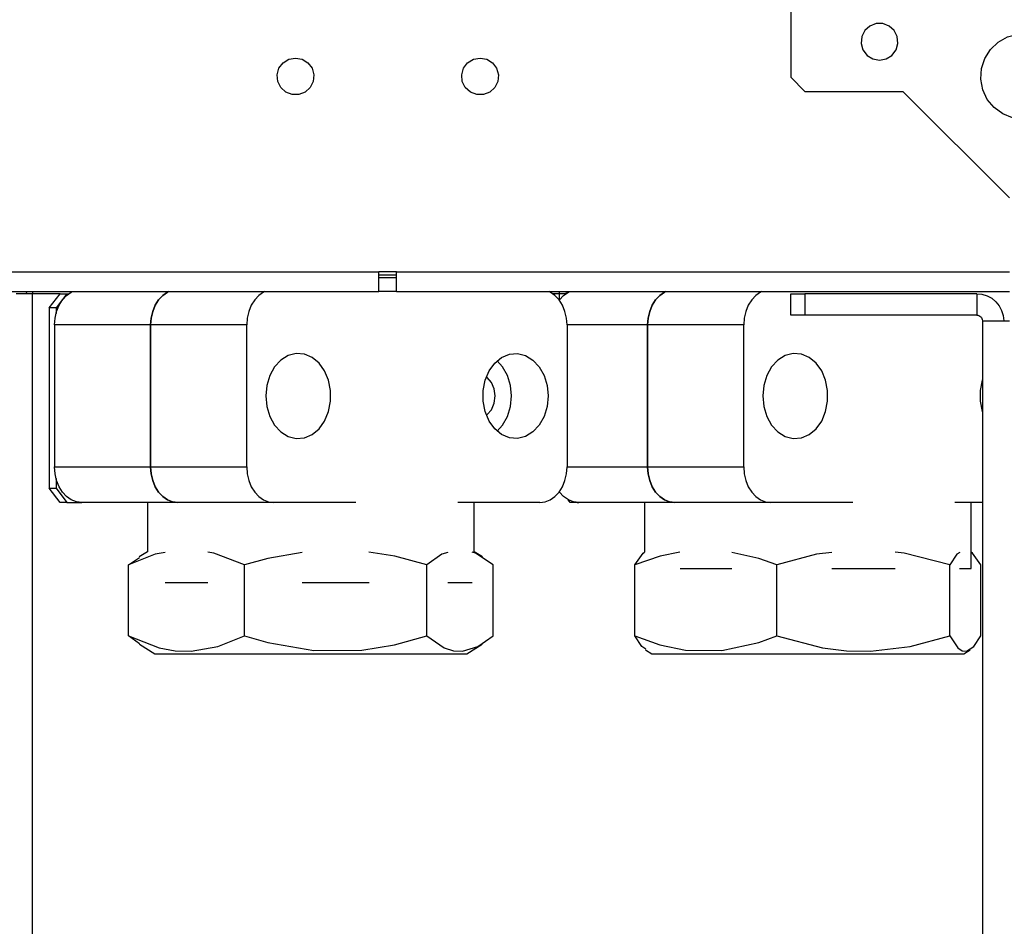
# Model space of a CAD drawing. Header units: millimetres. Extents: x 0 to 39025, y -31299 to 8400.
# Tile 333 of 373: x 15155 to 15294, y 3884 to 4011. Entities that reach past the tile are written whole.
import ezdxf

# ---------------------------------------------------------------- set-up
doc = ezdxf.new("R2010")
doc.units = ezdxf.units.MM

# ---------------------------------------------------------------- blocks, each defined once
blk = doc.blocks.new('Adapt 2 (spodaj)')
at = {"lineweight": 25}
for points in [[(1078.6, 649.28), (1078.6, 649.28), (1078.6, 247.28), (1078.6, 247.28)], [(1078.6, 247.28), (1078.6, 247.28), (1080.6, 245.28), (1080.6, 245.28)], [(1080.6, 245.28), (1080.6, 245.28), (1094.4, 245.28), (1094.4, 245.28)], [(1094.4, 245.28), (1094.4, 245.28), (1109.4, 230.28), (1109.4, 230.28)], [(948.1, 219.88), (948.1, 219.88), (1020.6, 219.88), (1020.6, 219.88)], [(1023.1, 219.88), (1023.1, 219.88), (1020.6, 219.88), (1020.6, 219.88)], [(1023.1, 219.38), (1023.1, 219.38), (1020.6, 219.38), (1020.6, 219.38)], [(1023.1, 219.88), (1023.1, 219.88), (1109.4, 219.88), (1109.4, 219.88)], [(1020.6, 219.08), (1020.6, 219.08), (1023.1, 219.08), (1023.1, 219.08)], [(948.1, 217.08), (948.1, 217.08), (1020.6, 217.08), (1020.6, 217.08)], [(971, 216.78), (971, 216.78), (970.98, 217.08), (970.98, 217.08)], [(971.8, 64.38), (971.8, 64.38), (971.8, 216.78), (971.8, 216.78)], [(975.69, 216.78), (975.69, 216.78), (971.8, 216.78), (971.8, 216.78)], [(974.16, 214.78), (974.16, 214.78), (975.69, 216.78), (975.69, 216.78)], [(976.66, 216.78), (976.66, 216.78), (975.13, 214.78), (975.13, 214.78)], [(975.69, 216.78), (975.69, 216.78), (976.66, 216.78), (976.66, 216.78)], [(976.66, 216.78), (976.66, 216.78), (976.93, 216.78), (976.93, 216.78)], [(1023.1, 217.08), (1023.1, 217.08), (1020.6, 217.08), (1020.6, 217.08)], [(1023.1, 217.08), (1023.1, 217.08), (1109.4, 217.08), (1109.4, 217.08)], [(1046.04, 216.78), (1046.04, 216.78), (1045.09, 216.78), (1045.09, 216.78)], [(1046.04, 215.91), (1046.04, 215.91), (1046.04, 216.78), (1046.04, 216.78)], [(1046.93, 216.78), (1046.93, 216.78), (1046.04, 216.78), (1046.04, 216.78)], [(1047, 216.83), (1047, 216.83), (1046.99, 217.08), (1046.99, 217.08)], [(1078.6, 213.78), (1078.6, 213.78), (1078.6, 216.78), (1078.6, 216.78)], [(1078.6, 216.78), (1078.6, 216.78), (1080.6, 216.78), (1080.6, 216.78)], [(1080.6, 216.78), (1080.6, 216.78), (1080.6, 213.78), (1080.6, 213.78)], [(1104.8, 216.78), (1104.8, 216.78), (1080.6, 216.78), (1080.6, 216.78)], [(1104.8, 216.78), (1104.8, 216.78), (1104.8, 213.78), (1104.8, 213.78)], [(975.13, 214.78), (975.13, 214.78), (974.16, 214.78), (974.16, 214.78)], [(974.16, 214.78), (974.16, 214.78), (974.16, 189.38), (974.16, 189.38)], [(975.13, 214.78), (975.13, 214.78), (975.13, 214.01), (975.13, 214.01)], [(1080.6, 213.78), (1080.6, 213.78), (1078.6, 213.78), (1078.6, 213.78)], [(1104.8, 213.78), (1104.8, 213.78), (1080.6, 213.78), (1080.6, 213.78)], [(974.92, 212.38), (974.92, 212.38), (974.92, 192.38), (974.92, 192.38)], [(988.45, 212.38), (988.45, 212.38), (974.92, 212.38), (974.92, 212.38)], [(988.45, 212.38), (988.45, 212.38), (988.45, 192.38), (988.45, 192.38)], [(1001.99, 212.38), (1001.99, 212.38), (988.45, 212.38), (988.45, 212.38)], [(988.45, 192.38), (988.45, 192.38), (988.45, 212.38), (988.45, 212.38)], [(1001.99, 192.38), (1001.99, 192.38), (1001.99, 212.38), (1001.99, 212.38)], [(1047.1, 212.38), (1047.1, 212.38), (1047.1, 192.38), (1047.1, 192.38)], [(1058.45, 212.38), (1058.45, 212.38), (1047.1, 212.38), (1047.1, 212.38)], [(1058.45, 212.38), (1058.45, 212.38), (1058.45, 192.38), (1058.45, 192.38)], [(1071.99, 212.38), (1071.99, 212.38), (1058.45, 212.38), (1058.45, 212.38)], [(1058.45, 192.38), (1058.45, 192.38), (1058.45, 212.38), (1058.45, 212.38)], [(1071.99, 192.38), (1071.99, 192.38), (1071.99, 212.38), (1071.99, 212.38)], [(1105.6, 212.98), (1105.6, 212.98), (1105.6, 95.34), (1105.6, 95.34)], [(974.92, 192.38), (974.92, 192.38), (988.45, 192.38), (988.45, 192.38)], [(988.45, 192.38), (988.45, 192.38), (1001.99, 192.38), (1001.99, 192.38)], [(1047.1, 192.38), (1047.1, 192.38), (1058.45, 192.38), (1058.45, 192.38)], [(1058.45, 192.38), (1058.45, 192.38), (1071.99, 192.38), (1071.99, 192.38)], [(975.13, 190.74), (975.13, 190.74), (975.13, 189.38), (975.13, 189.38)], [(975.69, 187.38), (975.69, 187.38), (974.16, 189.38), (974.16, 189.38)], [(974.16, 189.38), (974.16, 189.38), (975.13, 189.38), (975.13, 189.38)], [(975.13, 189.38), (975.13, 189.38), (976.66, 187.38), (976.66, 187.38)], [(976.66, 187.38), (976.66, 187.38), (975.69, 187.38), (975.69, 187.38)], [(976.66, 187.38), (976.66, 187.38), (978.74, 187.38), (978.74, 187.38)], [(992.28, 187.38), (992.28, 187.38), (978.74, 187.38), (978.74, 187.38)], [(988.01, 187.38), (988.01, 187.38), (988.01, 180.44), (988.01, 180.44)], [(1005.81, 187.38), (1005.81, 187.38), (992.28, 187.38), (992.28, 187.38)], [(1017.37, 187.38), (1017.37, 187.38), (1005.81, 187.38), (1005.81, 187.38)], [(1043.28, 187.38), (1043.28, 187.38), (1031.72, 187.38), (1031.72, 187.38)], [(1034.01, 180.44), (1034.01, 180.44), (1034.01, 187.38), (1034.01, 187.38)], [(1047.56, 187.38), (1047.56, 187.38), (1047.27, 187.76), (1047.27, 187.76)], [(1048.53, 187.38), (1048.53, 187.38), (1047.56, 187.38), (1047.56, 187.38)], [(1048.53, 187.38), (1048.53, 187.38), (1048.53, 187.38), (1048.53, 187.38)], [(1048.53, 187.38), (1048.53, 187.38), (1048.74, 187.38), (1048.74, 187.38)], [(1062.27, 187.38), (1062.27, 187.38), (1048.74, 187.38), (1048.74, 187.38)], [(1058.01, 187.38), (1058.01, 187.38), (1058.01, 180.39), (1058.01, 180.39)], [(1075.81, 187.38), (1075.81, 187.38), (1062.27, 187.38), (1062.27, 187.38)], [(1087.37, 187.38), (1087.37, 187.38), (1075.81, 187.38), (1075.81, 187.38)], [(1105.6, 187.38), (1105.6, 187.38), (1101.72, 187.38), (1101.72, 187.38)], [(1104.01, 178.07), (1104.01, 178.07), (1104.01, 187.38), (1104.01, 187.38)], [(988.01, 180.44), (988.01, 180.44), (986.84, 179.71), (986.84, 179.71)], [(1035.17, 179.71), (1035.17, 179.71), (1034.01, 180.44), (1034.01, 180.44)], [(985.34, 178.58), (985.34, 178.58), (986.9, 179.62), (986.9, 179.62)], [(985.34, 168.58), (985.34, 168.58), (985.34, 178.58), (985.34, 178.58)], [(1001.66, 168.58), (1001.66, 168.58), (1001.66, 178.58), (1001.66, 178.58)], [(1027.33, 168.58), (1027.33, 168.58), (1027.33, 178.58), (1027.33, 178.58)], [(1036.68, 168.58), (1036.68, 168.58), (1036.68, 178.58), (1036.68, 178.58)], [(1056.65, 168.58), (1056.65, 168.58), (1056.65, 178.58), (1056.65, 178.58)], [(1076.66, 168.58), (1076.66, 168.58), (1076.66, 178.58), (1076.66, 178.58)], [(1101.02, 168.58), (1101.02, 168.58), (1101.02, 178.58), (1101.02, 178.58)], [(1105.37, 168.58), (1105.37, 168.58), (1105.37, 178.58), (1105.37, 178.58)], [(986.9, 167.48), (986.9, 167.48), (985.34, 168.58), (985.34, 168.58)], [(986.86, 167.43), (986.86, 167.43), (989.03, 166.08), (989.03, 166.08)], [(1032.99, 166.08), (1032.99, 166.08), (1035.16, 167.43), (1035.16, 167.43)], [(1058.13, 166.63), (1058.13, 166.63), (1059.03, 166.08), (1059.03, 166.08)], [(1102.99, 166.08), (1102.99, 166.08), (1103.89, 166.63), (1103.89, 166.63)]]:
    blk.add_open_spline(points, degree=3, dxfattribs=at)
for points, knots in [([(1091.1, 249.68), (1091.1, 249.68), (1090.16, 249.85), (1090.16, 249.85), (1090.16, 249.85), (1089.35, 250.36), (1089.35, 250.36), (1089.35, 250.36), (1088.77, 251.12), (1088.77, 251.12), (1088.77, 251.12), (1088.51, 252.04), (1088.51, 252.04), (1088.51, 252.04), (1088.6, 252.99), (1088.6, 252.99), (1088.6, 252.99), (1089.02, 253.84), (1089.02, 253.84), (1089.02, 253.84), (1089.73, 254.49), (1089.73, 254.49), (1089.73, 254.49), (1090.62, 254.83), (1090.62, 254.83), (1090.62, 254.83), (1091.58, 254.83), (1091.58, 254.83), (1091.58, 254.83), (1092.47, 254.49), (1092.47, 254.49), (1092.47, 254.49), (1093.17, 253.84), (1093.17, 253.84), (1093.17, 253.84), (1093.6, 252.99), (1093.6, 252.99), (1093.6, 252.99), (1093.69, 252.04), (1093.69, 252.04), (1093.69, 252.04), (1093.43, 251.12), (1093.43, 251.12), (1093.43, 251.12), (1092.85, 250.36), (1092.85, 250.36), (1092.85, 250.36), (1092.04, 249.85), (1092.04, 249.85), (1092.04, 249.85), (1091.1, 249.68), (1091.1, 249.68)], [0, 0, 0, 0, 1, 1, 1, 2, 2, 2, 3, 3, 3, 4, 4, 4, 5, 5, 5, 6, 6, 6, 7, 7, 7, 8, 8, 8, 9, 9, 9, 10, 10, 10, 11, 11, 11, 12, 12, 12, 13, 13, 13, 14, 14, 14, 15, 15, 15, 16, 16, 16, 17, 17, 17, 17]), ([(1111.35, 241.38), (1111.35, 241.38), (1112.84, 241.56), (1112.84, 241.56), (1112.84, 241.56), (1114.24, 242.12), (1114.24, 242.12), (1114.24, 242.12), (1115.46, 243), (1115.46, 243), (1115.46, 243), (1116.42, 244.16), (1116.42, 244.16), (1116.42, 244.16), (1117.05, 245.52), (1117.05, 245.52), (1117.05, 245.52), (1117.34, 247), (1117.34, 247), (1117.34, 247), (1117.24, 248.5), (1117.24, 248.5), (1117.24, 248.5), (1116.78, 249.93), (1116.78, 249.93), (1116.78, 249.93), (1115.97, 251.2), (1115.97, 251.2), (1115.97, 251.2), (1114.87, 252.23), (1114.87, 252.23), (1114.87, 252.23), (1113.56, 252.96), (1113.56, 252.96), (1113.56, 252.96), (1112.1, 253.33), (1112.1, 253.33), (1112.1, 253.33), (1110.59, 253.33), (1110.59, 253.33), (1110.59, 253.33), (1109.14, 252.96), (1109.14, 252.96), (1109.14, 252.96), (1107.82, 252.23), (1107.82, 252.23), (1107.82, 252.23), (1106.72, 251.2), (1106.72, 251.2), (1106.72, 251.2), (1105.92, 249.93), (1105.92, 249.93), (1105.92, 249.93), (1105.45, 248.5), (1105.45, 248.5), (1105.45, 248.5), (1105.36, 247), (1105.36, 247), (1105.36, 247), (1105.64, 245.52), (1105.64, 245.52), (1105.64, 245.52), (1106.28, 244.16), (1106.28, 244.16), (1106.28, 244.16), (1107.24, 243), (1107.24, 243), (1107.24, 243), (1108.46, 242.12), (1108.46, 242.12), (1108.46, 242.12), (1109.86, 241.56), (1109.86, 241.56), (1109.86, 241.56), (1111.35, 241.38), (1111.35, 241.38)], [0, 0, 0, 0, 1, 1, 1, 2, 2, 2, 3, 3, 3, 4, 4, 4, 5, 5, 5, 6, 6, 6, 7, 7, 7, 8, 8, 8, 9, 9, 9, 10, 10, 10, 11, 11, 11, 12, 12, 12, 13, 13, 13, 14, 14, 14, 15, 15, 15, 16, 16, 16, 17, 17, 17, 18, 18, 18, 19, 19, 19, 20, 20, 20, 21, 21, 21, 22, 22, 22, 23, 23, 23, 24, 24, 24, 25, 25, 25, 25]), ([(1008.85, 249.98), (1008.85, 249.98), (1007.91, 249.8), (1007.91, 249.8), (1007.91, 249.8), (1007.1, 249.3), (1007.1, 249.3), (1007.1, 249.3), (1006.52, 248.53), (1006.52, 248.53), (1006.52, 248.53), (1006.26, 247.62), (1006.26, 247.62), (1006.26, 247.62), (1006.35, 246.67), (1006.35, 246.67), (1006.35, 246.67), (1006.77, 245.81), (1006.77, 245.81), (1006.77, 245.81), (1007.48, 245.17), (1007.48, 245.17), (1007.48, 245.17), (1008.37, 244.82), (1008.37, 244.82), (1008.37, 244.82), (1009.33, 244.82), (1009.33, 244.82), (1009.33, 244.82), (1010.22, 245.17), (1010.22, 245.17), (1010.22, 245.17), (1010.92, 245.81), (1010.92, 245.81), (1010.92, 245.81), (1011.35, 246.67), (1011.35, 246.67), (1011.35, 246.67), (1011.44, 247.62), (1011.44, 247.62), (1011.44, 247.62), (1011.18, 248.53), (1011.18, 248.53), (1011.18, 248.53), (1010.6, 249.3), (1010.6, 249.3), (1010.6, 249.3), (1009.79, 249.8), (1009.79, 249.8), (1009.79, 249.8), (1008.85, 249.98), (1008.85, 249.98)], [0, 0, 0, 0, 1, 1, 1, 2, 2, 2, 3, 3, 3, 4, 4, 4, 5, 5, 5, 6, 6, 6, 7, 7, 7, 8, 8, 8, 9, 9, 9, 10, 10, 10, 11, 11, 11, 12, 12, 12, 13, 13, 13, 14, 14, 14, 15, 15, 15, 16, 16, 16, 17, 17, 17, 17]), ([(1034.85, 249.98), (1034.85, 249.98), (1033.91, 249.8), (1033.91, 249.8), (1033.91, 249.8), (1033.1, 249.3), (1033.1, 249.3), (1033.1, 249.3), (1032.52, 248.53), (1032.52, 248.53), (1032.52, 248.53), (1032.26, 247.62), (1032.26, 247.62), (1032.26, 247.62), (1032.35, 246.67), (1032.35, 246.67), (1032.35, 246.67), (1032.77, 245.81), (1032.77, 245.81), (1032.77, 245.81), (1033.48, 245.17), (1033.48, 245.17), (1033.48, 245.17), (1034.37, 244.82), (1034.37, 244.82), (1034.37, 244.82), (1035.33, 244.82), (1035.33, 244.82), (1035.33, 244.82), (1036.22, 245.17), (1036.22, 245.17), (1036.22, 245.17), (1036.92, 245.81), (1036.92, 245.81), (1036.92, 245.81), (1037.35, 246.67), (1037.35, 246.67), (1037.35, 246.67), (1037.44, 247.62), (1037.44, 247.62), (1037.44, 247.62), (1037.17, 248.53), (1037.17, 248.53), (1037.17, 248.53), (1036.6, 249.3), (1036.6, 249.3), (1036.6, 249.3), (1035.79, 249.8), (1035.79, 249.8), (1035.79, 249.8), (1034.85, 249.98), (1034.85, 249.98)], [0, 0, 0, 0, 1, 1, 1, 2, 2, 2, 3, 3, 3, 4, 4, 4, 5, 5, 5, 6, 6, 6, 7, 7, 7, 8, 8, 8, 9, 9, 9, 10, 10, 10, 11, 11, 11, 12, 12, 12, 13, 13, 13, 14, 14, 14, 15, 15, 15, 16, 16, 16, 17, 17, 17, 17]), ([(1020.6, 217.08), (1020.6, 217.08), (1020.6, 217.13), (1020.6, 217.13), (1020.6, 217.13), (1020.6, 217.29), (1020.6, 217.29), (1020.6, 217.29), (1020.6, 217.55), (1020.6, 217.55), (1020.6, 217.55), (1020.6, 217.9), (1020.6, 217.9), (1020.6, 217.9), (1020.6, 218.32), (1020.6, 218.32), (1020.6, 218.32), (1020.6, 218.81), (1020.6, 218.81), (1020.6, 218.81), (1020.6, 219.33), (1020.6, 219.33), (1020.6, 219.33), (1020.6, 219.88), (1020.6, 219.88)], [0, 0, 0, 0, 1, 1, 1, 2, 2, 2, 3, 3, 3, 4, 4, 4, 5, 5, 5, 6, 6, 6, 7, 7, 7, 8, 8, 8, 8]), ([(1023.1, 217.08), (1023.1, 217.08), (1023.1, 217.13), (1023.1, 217.13), (1023.1, 217.13), (1023.1, 217.29), (1023.1, 217.29), (1023.1, 217.29), (1023.1, 217.55), (1023.1, 217.55), (1023.1, 217.55), (1023.1, 217.9), (1023.1, 217.9), (1023.1, 217.9), (1023.1, 218.32), (1023.1, 218.32), (1023.1, 218.32), (1023.1, 218.81), (1023.1, 218.81), (1023.1, 218.81), (1023.1, 219.33), (1023.1, 219.33), (1023.1, 219.33), (1023.1, 219.88), (1023.1, 219.88)], [0, 0, 0, 0, 1, 1, 1, 2, 2, 2, 3, 3, 3, 4, 4, 4, 5, 5, 5, 6, 6, 6, 7, 7, 7, 8, 8, 8, 8]), ([(971.8, 216.78), (971.8, 216.78), (971.35, 216.78), (971.35, 216.78), (971.35, 216.78), (970.92, 216.78), (970.92, 216.78), (970.92, 216.78), (970.52, 216.78), (970.52, 216.78), (970.52, 216.78), (970.17, 216.78), (970.17, 216.78), (970.17, 216.78), (969.89, 216.78), (969.89, 216.78), (969.89, 216.78), (969.67, 216.78), (969.67, 216.78), (969.67, 216.78), (969.54, 216.78), (969.54, 216.78), (969.54, 216.78), (969.5, 216.78), (969.5, 216.78)], [0, 0, 0, 0, 1, 1, 1, 2, 2, 2, 3, 3, 3, 4, 4, 4, 5, 5, 5, 6, 6, 6, 7, 7, 7, 8, 8, 8, 8]), ([(971.8, 217.08), (971.8, 217.08), (971.8, 216.93), (971.8, 216.93), (971.8, 216.93), (971.8, 216.78), (971.8, 216.78)], [0, 0, 0, 0, 1, 1, 1, 2, 2, 2, 2]), ([(974.92, 212.38), (974.92, 212.38), (974.99, 213.35), (974.99, 213.35), (974.99, 213.35), (975.21, 214.29), (975.21, 214.29), (975.21, 214.29), (975.56, 215.16), (975.56, 215.16), (975.56, 215.16), (976.04, 215.91), (976.04, 215.91), (976.04, 215.91), (976.62, 216.53), (976.62, 216.53), (976.62, 216.53), (977.28, 217), (977.28, 217), (977.28, 217), (977.44, 217.08), (977.44, 217.08)], [0, 0, 0, 0, 1, 1, 1, 2, 2, 2, 3, 3, 3, 4, 4, 4, 5, 5, 5, 6, 6, 6, 7, 7, 7, 7]), ([(990.97, 217.08), (990.97, 217.08), (990.81, 217), (990.81, 217), (990.81, 217), (990.15, 216.53), (990.15, 216.53), (990.15, 216.53), (989.57, 215.91), (989.57, 215.91), (989.57, 215.91), (989.1, 215.16), (989.1, 215.16), (989.1, 215.16), (988.75, 214.29), (988.75, 214.29), (988.75, 214.29), (988.53, 213.35), (988.53, 213.35), (988.53, 213.35), (988.45, 212.38), (988.45, 212.38)], [0, 0, 0, 0, 1, 1, 1, 2, 2, 2, 3, 3, 3, 4, 4, 4, 5, 5, 5, 6, 6, 6, 7, 7, 7, 7]), ([(988.45, 212.38), (988.45, 212.38), (988.53, 213.35), (988.53, 213.35), (988.53, 213.35), (988.75, 214.29), (988.75, 214.29), (988.75, 214.29), (989.1, 215.16), (989.1, 215.16), (989.1, 215.16), (989.57, 215.91), (989.57, 215.91), (989.57, 215.91), (990.15, 216.53), (990.15, 216.53), (990.15, 216.53), (990.81, 217), (990.81, 217), (990.81, 217), (990.97, 217.08), (990.97, 217.08)], [0, 0, 0, 0, 1, 1, 1, 2, 2, 2, 3, 3, 3, 4, 4, 4, 5, 5, 5, 6, 6, 6, 7, 7, 7, 7]), ([(1004.5, 217.08), (1004.5, 217.08), (1004.35, 217), (1004.35, 217), (1004.35, 217), (1003.69, 216.53), (1003.69, 216.53), (1003.69, 216.53), (1003.11, 215.91), (1003.11, 215.91), (1003.11, 215.91), (1002.63, 215.16), (1002.63, 215.16), (1002.63, 215.16), (1002.28, 214.29), (1002.28, 214.29), (1002.28, 214.29), (1002.06, 213.35), (1002.06, 213.35), (1002.06, 213.35), (1001.99, 212.38), (1001.99, 212.38)], [0, 0, 0, 0, 1, 1, 1, 2, 2, 2, 3, 3, 3, 4, 4, 4, 5, 5, 5, 6, 6, 6, 7, 7, 7, 7]), ([(1047.1, 212.38), (1047.1, 212.38), (1047.03, 213.35), (1047.03, 213.35), (1047.03, 213.35), (1046.81, 214.29), (1046.81, 214.29), (1046.81, 214.29), (1046.46, 215.16), (1046.46, 215.16), (1046.46, 215.16), (1045.98, 215.91), (1045.98, 215.91), (1045.98, 215.91), (1045.4, 216.53), (1045.4, 216.53), (1045.4, 216.53), (1044.74, 217), (1044.74, 217), (1044.74, 217), (1044.58, 217.08), (1044.58, 217.08)], [0, 0, 0, 0, 1, 1, 1, 2, 2, 2, 3, 3, 3, 4, 4, 4, 5, 5, 5, 6, 6, 6, 7, 7, 7, 7]), ([(1046.04, 216.78), (1046.04, 216.78), (1046.03, 216.93), (1046.03, 216.93), (1046.03, 216.93), (1046, 217.08), (1046, 217.08)], [0, 0, 0, 0, 1, 1, 1, 2, 2, 2, 2]), ([(1046.01, 215.87), (1046.01, 215.87), (1046.04, 215.91), (1046.04, 215.91), (1046.04, 215.91), (1046.62, 216.53), (1046.62, 216.53), (1046.62, 216.53), (1047.28, 217), (1047.28, 217), (1047.28, 217), (1047.44, 217.08), (1047.44, 217.08)], [0, 0, 0, 0, 1, 1, 1, 2, 2, 2, 3, 3, 3, 4, 4, 4, 4]), ([(1060.97, 217.08), (1060.97, 217.08), (1060.81, 217), (1060.81, 217), (1060.81, 217), (1060.15, 216.53), (1060.15, 216.53), (1060.15, 216.53), (1059.57, 215.91), (1059.57, 215.91), (1059.57, 215.91), (1059.1, 215.16), (1059.1, 215.16), (1059.1, 215.16), (1058.74, 214.29), (1058.74, 214.29), (1058.74, 214.29), (1058.52, 213.35), (1058.52, 213.35), (1058.52, 213.35), (1058.45, 212.38), (1058.45, 212.38)], [0, 0, 0, 0, 1, 1, 1, 2, 2, 2, 3, 3, 3, 4, 4, 4, 5, 5, 5, 6, 6, 6, 7, 7, 7, 7]), ([(1058.45, 212.38), (1058.45, 212.38), (1058.52, 213.35), (1058.52, 213.35), (1058.52, 213.35), (1058.74, 214.29), (1058.74, 214.29), (1058.74, 214.29), (1059.1, 215.16), (1059.1, 215.16), (1059.1, 215.16), (1059.57, 215.91), (1059.57, 215.91), (1059.57, 215.91), (1060.15, 216.53), (1060.15, 216.53), (1060.15, 216.53), (1060.81, 217), (1060.81, 217), (1060.81, 217), (1060.97, 217.08), (1060.97, 217.08)], [0, 0, 0, 0, 1, 1, 1, 2, 2, 2, 3, 3, 3, 4, 4, 4, 5, 5, 5, 6, 6, 6, 7, 7, 7, 7]), ([(1074.51, 217.08), (1074.51, 217.08), (1074.35, 217), (1074.35, 217), (1074.35, 217), (1073.69, 216.53), (1073.69, 216.53), (1073.69, 216.53), (1073.11, 215.91), (1073.11, 215.91), (1073.11, 215.91), (1072.63, 215.16), (1072.63, 215.16), (1072.63, 215.16), (1072.28, 214.29), (1072.28, 214.29), (1072.28, 214.29), (1072.06, 213.35), (1072.06, 213.35), (1072.06, 213.35), (1071.99, 212.38), (1071.99, 212.38)], [0, 0, 0, 0, 1, 1, 1, 2, 2, 2, 3, 3, 3, 4, 4, 4, 5, 5, 5, 6, 6, 6, 7, 7, 7, 7]), ([(1104.8, 216.78), (1104.8, 216.78), (1105.54, 216.7), (1105.54, 216.7), (1105.54, 216.7), (1106.25, 216.49), (1106.25, 216.49), (1106.25, 216.49), (1106.91, 216.14), (1106.91, 216.14), (1106.91, 216.14), (1107.49, 215.66), (1107.49, 215.66), (1107.49, 215.66), (1107.96, 215.09), (1107.96, 215.09), (1107.96, 215.09), (1108.31, 214.43), (1108.31, 214.43), (1108.31, 214.43), (1108.52, 213.72), (1108.52, 213.72), (1108.52, 213.72), (1108.6, 212.98), (1108.6, 212.98)], [0, 0, 0, 0, 1, 1, 1, 2, 2, 2, 3, 3, 3, 4, 4, 4, 5, 5, 5, 6, 6, 6, 7, 7, 7, 8, 8, 8, 8]), ([(1104.8, 213.78), (1104.8, 213.78), (1104.95, 213.76), (1104.95, 213.76), (1104.95, 213.76), (1105.11, 213.72), (1105.11, 213.72), (1105.11, 213.72), (1105.24, 213.64), (1105.24, 213.64), (1105.24, 213.64), (1105.36, 213.54), (1105.36, 213.54), (1105.36, 213.54), (1105.47, 213.42), (1105.47, 213.42), (1105.47, 213.42), (1105.54, 213.28), (1105.54, 213.28), (1105.54, 213.28), (1105.58, 213.13), (1105.58, 213.13), (1105.58, 213.13), (1105.6, 212.98), (1105.6, 212.98)], [0, 0, 0, 0, 1, 1, 1, 2, 2, 2, 3, 3, 3, 4, 4, 4, 5, 5, 5, 6, 6, 6, 7, 7, 7, 8, 8, 8, 8]), ([(1105.6, 212.98), (1105.6, 212.98), (1105.67, 212.98), (1105.67, 212.98), (1105.67, 212.98), (1105.89, 212.98), (1105.89, 212.98), (1105.89, 212.98), (1106.24, 212.98), (1106.24, 212.98), (1106.24, 212.98), (1106.71, 212.98), (1106.71, 212.98), (1106.71, 212.98), (1107.29, 212.98), (1107.29, 212.98), (1107.29, 212.98), (1107.95, 212.98), (1107.95, 212.98), (1107.95, 212.98), (1108.66, 212.98), (1108.66, 212.98), (1108.66, 212.98), (1109.4, 212.98), (1109.4, 212.98)], [0, 0, 0, 0, 1, 1, 1, 2, 2, 2, 3, 3, 3, 4, 4, 4, 5, 5, 5, 6, 6, 6, 7, 7, 7, 8, 8, 8, 8]), ([(1004.66, 202.38), (1004.66, 202.38), (1004.81, 203.87), (1004.81, 203.87), (1004.81, 203.87), (1005.23, 205.27), (1005.23, 205.27), (1005.23, 205.27), (1005.9, 206.48), (1005.9, 206.48), (1005.9, 206.48), (1006.79, 207.44), (1006.79, 207.44), (1006.79, 207.44), (1007.83, 208.08), (1007.83, 208.08), (1007.83, 208.08), (1008.96, 208.36), (1008.96, 208.36), (1008.96, 208.36), (1010.11, 208.27), (1010.11, 208.27), (1010.11, 208.27), (1011.2, 207.81), (1011.2, 207.81), (1011.2, 207.81), (1012.17, 207), (1012.17, 207), (1012.17, 207), (1012.96, 205.9), (1012.96, 205.9), (1012.96, 205.9), (1013.52, 204.59), (1013.52, 204.59), (1013.52, 204.59), (1013.8, 203.13), (1013.8, 203.13), (1013.8, 203.13), (1013.8, 201.63), (1013.8, 201.63), (1013.8, 201.63), (1013.52, 200.17), (1013.52, 200.17), (1013.52, 200.17), (1012.96, 198.85), (1012.96, 198.85), (1012.96, 198.85), (1012.17, 197.75), (1012.17, 197.75), (1012.17, 197.75), (1011.2, 196.95), (1011.2, 196.95), (1011.2, 196.95), (1010.11, 196.48), (1010.11, 196.48), (1010.11, 196.48), (1008.96, 196.39), (1008.96, 196.39), (1008.96, 196.39), (1007.83, 196.67), (1007.83, 196.67), (1007.83, 196.67), (1006.79, 197.31), (1006.79, 197.31), (1006.79, 197.31), (1005.9, 198.27), (1005.9, 198.27), (1005.9, 198.27), (1005.23, 199.48), (1005.23, 199.48), (1005.23, 199.48), (1004.81, 200.89), (1004.81, 200.89), (1004.81, 200.89), (1004.66, 202.38), (1004.66, 202.38)], [0, 0, 0, 0, 1, 1, 1, 2, 2, 2, 3, 3, 3, 4, 4, 4, 5, 5, 5, 6, 6, 6, 7, 7, 7, 8, 8, 8, 9, 9, 9, 10, 10, 10, 11, 11, 11, 12, 12, 12, 13, 13, 13, 14, 14, 14, 15, 15, 15, 16, 16, 16, 17, 17, 17, 18, 18, 18, 19, 19, 19, 20, 20, 20, 21, 21, 21, 22, 22, 22, 23, 23, 23, 24, 24, 24, 25, 25, 25, 25]), ([(1044.42, 202.38), (1044.42, 202.38), (1044.28, 203.87), (1044.28, 203.87), (1044.28, 203.87), (1043.86, 205.27), (1043.86, 205.27), (1043.86, 205.27), (1043.18, 206.48), (1043.18, 206.48), (1043.18, 206.48), (1042.29, 207.44), (1042.29, 207.44), (1042.29, 207.44), (1041.25, 208.08), (1041.25, 208.08), (1041.25, 208.08), (1040.12, 208.36), (1040.12, 208.36), (1040.12, 208.36), (1038.98, 208.27), (1038.98, 208.27), (1038.98, 208.27), (1037.88, 207.81), (1037.88, 207.81), (1037.88, 207.81), (1036.91, 207), (1036.91, 207), (1036.91, 207), (1036.12, 205.9), (1036.12, 205.9), (1036.12, 205.9), (1035.57, 204.59), (1035.57, 204.59), (1035.57, 204.59), (1035.28, 203.13), (1035.28, 203.13), (1035.28, 203.13), (1035.28, 201.63), (1035.28, 201.63), (1035.28, 201.63), (1035.57, 200.17), (1035.57, 200.17), (1035.57, 200.17), (1036.12, 198.85), (1036.12, 198.85), (1036.12, 198.85), (1036.91, 197.75), (1036.91, 197.75), (1036.91, 197.75), (1037.88, 196.95), (1037.88, 196.95), (1037.88, 196.95), (1038.98, 196.48), (1038.98, 196.48), (1038.98, 196.48), (1040.12, 196.39), (1040.12, 196.39), (1040.12, 196.39), (1041.25, 196.67), (1041.25, 196.67), (1041.25, 196.67), (1042.29, 197.31), (1042.29, 197.31), (1042.29, 197.31), (1043.18, 198.27), (1043.18, 198.27), (1043.18, 198.27), (1043.86, 199.48), (1043.86, 199.48), (1043.86, 199.48), (1044.28, 200.89), (1044.28, 200.89), (1044.28, 200.89), (1044.42, 202.38), (1044.42, 202.38)], [0, 0, 0, 0, 1, 1, 1, 2, 2, 2, 3, 3, 3, 4, 4, 4, 5, 5, 5, 6, 6, 6, 7, 7, 7, 8, 8, 8, 9, 9, 9, 10, 10, 10, 11, 11, 11, 12, 12, 12, 13, 13, 13, 14, 14, 14, 15, 15, 15, 16, 16, 16, 17, 17, 17, 18, 18, 18, 19, 19, 19, 20, 20, 20, 21, 21, 21, 22, 22, 22, 23, 23, 23, 24, 24, 24, 25, 25, 25, 25]), ([(1074.66, 202.38), (1074.66, 202.38), (1074.81, 203.87), (1074.81, 203.87), (1074.81, 203.87), (1075.23, 205.27), (1075.23, 205.27), (1075.23, 205.27), (1075.91, 206.48), (1075.91, 206.48), (1075.91, 206.48), (1076.79, 207.44), (1076.79, 207.44), (1076.79, 207.44), (1077.83, 208.08), (1077.83, 208.08), (1077.83, 208.08), (1078.96, 208.36), (1078.96, 208.36), (1078.96, 208.36), (1080.11, 208.27), (1080.11, 208.27), (1080.11, 208.27), (1081.21, 207.81), (1081.21, 207.81), (1081.21, 207.81), (1082.18, 207), (1082.18, 207), (1082.18, 207), (1082.96, 205.9), (1082.96, 205.9), (1082.96, 205.9), (1083.52, 204.59), (1083.52, 204.59), (1083.52, 204.59), (1083.8, 203.13), (1083.8, 203.13), (1083.8, 203.13), (1083.8, 201.63), (1083.8, 201.63), (1083.8, 201.63), (1083.52, 200.17), (1083.52, 200.17), (1083.52, 200.17), (1082.96, 198.85), (1082.96, 198.85), (1082.96, 198.85), (1082.18, 197.75), (1082.18, 197.75), (1082.18, 197.75), (1081.21, 196.95), (1081.21, 196.95), (1081.21, 196.95), (1080.11, 196.48), (1080.11, 196.48), (1080.11, 196.48), (1078.96, 196.39), (1078.96, 196.39), (1078.96, 196.39), (1077.83, 196.67), (1077.83, 196.67), (1077.83, 196.67), (1076.79, 197.31), (1076.79, 197.31), (1076.79, 197.31), (1075.91, 198.27), (1075.91, 198.27), (1075.91, 198.27), (1075.23, 199.48), (1075.23, 199.48), (1075.23, 199.48), (1074.81, 200.89), (1074.81, 200.89), (1074.81, 200.89), (1074.66, 202.38), (1074.66, 202.38)], [0, 0, 0, 0, 1, 1, 1, 2, 2, 2, 3, 3, 3, 4, 4, 4, 5, 5, 5, 6, 6, 6, 7, 7, 7, 8, 8, 8, 9, 9, 9, 10, 10, 10, 11, 11, 11, 12, 12, 12, 13, 13, 13, 14, 14, 14, 15, 15, 15, 16, 16, 16, 17, 17, 17, 18, 18, 18, 19, 19, 19, 20, 20, 20, 21, 21, 21, 22, 22, 22, 23, 23, 23, 24, 24, 24, 25, 25, 25, 25]), ([(1039.27, 202.38), (1039.27, 202.38), (1039.12, 203.87), (1039.12, 203.87), (1039.12, 203.87), (1038.7, 205.27), (1038.7, 205.27), (1038.7, 205.27), (1038.03, 206.48), (1038.03, 206.48), (1038.03, 206.48), (1037.26, 207.34), (1037.26, 207.34)], [0, 0, 0, 0, 1, 1, 1, 2, 2, 2, 3, 3, 3, 4, 4, 4, 4]), ([(1036.97, 202.38), (1036.97, 202.38), (1036.84, 203.4), (1036.84, 203.4), (1036.84, 203.4), (1036.44, 204.3), (1036.44, 204.3), (1036.44, 204.3), (1035.83, 204.97), (1035.83, 204.97), (1035.83, 204.97), (1035.73, 205.04), (1035.73, 205.04)], [0, 0, 0, 0, 1, 1, 1, 2, 2, 2, 3, 3, 3, 4, 4, 4, 4]), ([(1105.6, 204.68), (1105.6, 204.68), (1105.57, 204.59), (1105.57, 204.59), (1105.57, 204.59), (1105.29, 203.13), (1105.29, 203.13), (1105.29, 203.13), (1105.29, 201.63), (1105.29, 201.63), (1105.29, 201.63), (1105.57, 200.17), (1105.57, 200.17), (1105.57, 200.17), (1105.6, 200.08), (1105.6, 200.08)], [0, 0, 0, 0, 1, 1, 1, 2, 2, 2, 3, 3, 3, 4, 4, 4, 5, 5, 5, 5]), ([(1035.73, 199.71), (1035.73, 199.71), (1035.83, 199.78), (1035.83, 199.78), (1035.83, 199.78), (1036.44, 200.45), (1036.44, 200.45), (1036.44, 200.45), (1036.84, 201.35), (1036.84, 201.35), (1036.84, 201.35), (1036.97, 202.38), (1036.97, 202.38)], [0, 0, 0, 0, 1, 1, 1, 2, 2, 2, 3, 3, 3, 4, 4, 4, 4]), ([(1037.26, 197.41), (1037.26, 197.41), (1038.03, 198.27), (1038.03, 198.27), (1038.03, 198.27), (1038.7, 199.48), (1038.7, 199.48), (1038.7, 199.48), (1039.12, 200.89), (1039.12, 200.89), (1039.12, 200.89), (1039.27, 202.38), (1039.27, 202.38)], [0, 0, 0, 0, 1, 1, 1, 2, 2, 2, 3, 3, 3, 4, 4, 4, 4]), ([(978.74, 187.38), (978.74, 187.38), (978, 187.47), (978, 187.47), (978, 187.47), (977.28, 187.76), (977.28, 187.76), (977.28, 187.76), (976.62, 188.22), (976.62, 188.22), (976.62, 188.22), (976.04, 188.84), (976.04, 188.84), (976.04, 188.84), (975.56, 189.6), (975.56, 189.6), (975.56, 189.6), (975.21, 190.46), (975.21, 190.46), (975.21, 190.46), (974.99, 191.4), (974.99, 191.4), (974.99, 191.4), (974.92, 192.38), (974.92, 192.38)], [0, 0, 0, 0, 1, 1, 1, 2, 2, 2, 3, 3, 3, 4, 4, 4, 5, 5, 5, 6, 6, 6, 7, 7, 7, 8, 8, 8, 8]), ([(988.45, 192.38), (988.45, 192.38), (988.53, 191.4), (988.53, 191.4), (988.53, 191.4), (988.75, 190.46), (988.75, 190.46), (988.75, 190.46), (989.1, 189.6), (989.1, 189.6), (989.1, 189.6), (989.57, 188.84), (989.57, 188.84), (989.57, 188.84), (990.15, 188.22), (990.15, 188.22), (990.15, 188.22), (990.81, 187.76), (990.81, 187.76), (990.81, 187.76), (991.53, 187.47), (991.53, 187.47), (991.53, 187.47), (992.28, 187.38), (992.28, 187.38)], [0, 0, 0, 0, 1, 1, 1, 2, 2, 2, 3, 3, 3, 4, 4, 4, 5, 5, 5, 6, 6, 6, 7, 7, 7, 8, 8, 8, 8]), ([(992.28, 187.38), (992.28, 187.38), (991.53, 187.47), (991.53, 187.47), (991.53, 187.47), (990.81, 187.76), (990.81, 187.76), (990.81, 187.76), (990.15, 188.22), (990.15, 188.22), (990.15, 188.22), (989.57, 188.84), (989.57, 188.84), (989.57, 188.84), (989.1, 189.6), (989.1, 189.6), (989.1, 189.6), (988.75, 190.46), (988.75, 190.46), (988.75, 190.46), (988.53, 191.4), (988.53, 191.4), (988.53, 191.4), (988.45, 192.38), (988.45, 192.38)], [0, 0, 0, 0, 1, 1, 1, 2, 2, 2, 3, 3, 3, 4, 4, 4, 5, 5, 5, 6, 6, 6, 7, 7, 7, 8, 8, 8, 8]), ([(1001.99, 192.38), (1001.99, 192.38), (1002.06, 191.4), (1002.06, 191.4), (1002.06, 191.4), (1002.28, 190.46), (1002.28, 190.46), (1002.28, 190.46), (1002.63, 189.6), (1002.63, 189.6), (1002.63, 189.6), (1003.11, 188.84), (1003.11, 188.84), (1003.11, 188.84), (1003.69, 188.22), (1003.69, 188.22), (1003.69, 188.22), (1004.35, 187.76), (1004.35, 187.76), (1004.35, 187.76), (1005.07, 187.47), (1005.07, 187.47), (1005.07, 187.47), (1005.81, 187.38), (1005.81, 187.38)], [0, 0, 0, 0, 1, 1, 1, 2, 2, 2, 3, 3, 3, 4, 4, 4, 5, 5, 5, 6, 6, 6, 7, 7, 7, 8, 8, 8, 8]), ([(1043.28, 187.38), (1043.28, 187.38), (1044.02, 187.47), (1044.02, 187.47), (1044.02, 187.47), (1044.74, 187.76), (1044.74, 187.76), (1044.74, 187.76), (1045.4, 188.22), (1045.4, 188.22), (1045.4, 188.22), (1045.98, 188.84), (1045.98, 188.84), (1045.98, 188.84), (1046.46, 189.6), (1046.46, 189.6), (1046.46, 189.6), (1046.81, 190.46), (1046.81, 190.46), (1046.81, 190.46), (1047.03, 191.4), (1047.03, 191.4), (1047.03, 191.4), (1047.1, 192.38), (1047.1, 192.38)], [0, 0, 0, 0, 1, 1, 1, 2, 2, 2, 3, 3, 3, 4, 4, 4, 5, 5, 5, 6, 6, 6, 7, 7, 7, 8, 8, 8, 8]), ([(1058.45, 192.38), (1058.45, 192.38), (1058.52, 191.4), (1058.52, 191.4), (1058.52, 191.4), (1058.74, 190.46), (1058.74, 190.46), (1058.74, 190.46), (1059.1, 189.6), (1059.1, 189.6), (1059.1, 189.6), (1059.57, 188.84), (1059.57, 188.84), (1059.57, 188.84), (1060.15, 188.22), (1060.15, 188.22), (1060.15, 188.22), (1060.81, 187.76), (1060.81, 187.76), (1060.81, 187.76), (1061.53, 187.47), (1061.53, 187.47), (1061.53, 187.47), (1062.27, 187.38), (1062.27, 187.38)], [0, 0, 0, 0, 1, 1, 1, 2, 2, 2, 3, 3, 3, 4, 4, 4, 5, 5, 5, 6, 6, 6, 7, 7, 7, 8, 8, 8, 8]), ([(1062.27, 187.38), (1062.27, 187.38), (1061.53, 187.47), (1061.53, 187.47), (1061.53, 187.47), (1060.81, 187.76), (1060.81, 187.76), (1060.81, 187.76), (1060.15, 188.22), (1060.15, 188.22), (1060.15, 188.22), (1059.57, 188.84), (1059.57, 188.84), (1059.57, 188.84), (1059.1, 189.6), (1059.1, 189.6), (1059.1, 189.6), (1058.74, 190.46), (1058.74, 190.46), (1058.74, 190.46), (1058.52, 191.4), (1058.52, 191.4), (1058.52, 191.4), (1058.45, 192.38), (1058.45, 192.38)], [0, 0, 0, 0, 1, 1, 1, 2, 2, 2, 3, 3, 3, 4, 4, 4, 5, 5, 5, 6, 6, 6, 7, 7, 7, 8, 8, 8, 8]), ([(1071.99, 192.38), (1071.99, 192.38), (1072.06, 191.4), (1072.06, 191.4), (1072.06, 191.4), (1072.28, 190.46), (1072.28, 190.46), (1072.28, 190.46), (1072.63, 189.6), (1072.63, 189.6), (1072.63, 189.6), (1073.11, 188.84), (1073.11, 188.84), (1073.11, 188.84), (1073.69, 188.22), (1073.69, 188.22), (1073.69, 188.22), (1074.35, 187.76), (1074.35, 187.76), (1074.35, 187.76), (1075.06, 187.47), (1075.06, 187.47), (1075.06, 187.47), (1075.81, 187.38), (1075.81, 187.38)], [0, 0, 0, 0, 1, 1, 1, 2, 2, 2, 3, 3, 3, 4, 4, 4, 5, 5, 5, 6, 6, 6, 7, 7, 7, 8, 8, 8, 8]), ([(1048.74, 187.38), (1048.74, 187.38), (1047.99, 187.47), (1047.99, 187.47), (1047.99, 187.47), (1047.28, 187.76), (1047.28, 187.76), (1047.28, 187.76), (1046.62, 188.22), (1046.62, 188.22), (1046.62, 188.22), (1046.04, 188.84), (1046.04, 188.84), (1046.04, 188.84), (1046.01, 188.88), (1046.01, 188.88)], [0, 0, 0, 0, 1, 1, 1, 2, 2, 2, 3, 3, 3, 4, 4, 4, 5, 5, 5, 5]), ([(990.52, 180.33), (990.52, 180.33), (989.08, 180.08), (989.08, 180.08), (989.08, 180.08), (985.34, 178.58), (985.34, 178.58)], [0, 0, 0, 0, 1, 1, 1, 2, 2, 2, 2]), ([(1001.66, 178.58), (1001.66, 178.58), (997.36, 180.24), (997.36, 180.24), (997.36, 180.24), (996.5, 180.4), (996.5, 180.4)], [0, 0, 0, 0, 1, 1, 1, 2, 2, 2, 2]), ([(1009.81, 180.33), (1009.81, 180.33), (1004.95, 179.51), (1004.95, 179.51), (1004.95, 179.51), (1001.66, 178.58), (1001.66, 178.58)], [0, 0, 0, 0, 1, 1, 1, 2, 2, 2, 2]), ([(1027.33, 178.58), (1027.33, 178.58), (1022.83, 179.8), (1022.83, 179.8), (1022.83, 179.8), (1019.2, 180.39), (1019.2, 180.39)], [0, 0, 0, 0, 1, 1, 1, 2, 2, 2, 2]), ([(1030.29, 180.33), (1030.29, 180.33), (1029.47, 180.08), (1029.47, 180.08), (1029.47, 180.08), (1027.33, 178.58), (1027.33, 178.58)], [0, 0, 0, 0, 1, 1, 1, 2, 2, 2, 2]), ([(1036.68, 178.58), (1036.68, 178.58), (1034.22, 180.24), (1034.22, 180.24), (1034.22, 180.24), (1033.72, 180.4), (1033.72, 180.4)], [0, 0, 0, 0, 1, 1, 1, 2, 2, 2, 2]), ([(1056.65, 178.58), (1056.65, 178.58), (1057.8, 180.24), (1057.8, 180.24), (1057.8, 180.24), (1058.01, 180.39), (1058.01, 180.39)], [0, 0, 0, 0, 1, 1, 1, 2, 2, 2, 2]), ([(1062.99, 180.39), (1062.99, 180.39), (1060.2, 179.81), (1060.2, 179.81), (1060.2, 179.81), (1056.65, 178.58), (1056.65, 178.58)], [0, 0, 0, 0, 1, 1, 1, 2, 2, 2, 2]), ([(1076.66, 178.58), (1076.66, 178.58), (1074.1, 179.51), (1074.1, 179.51), (1074.1, 179.51), (1070.32, 180.34), (1070.32, 180.34)], [0, 0, 0, 0, 1, 1, 1, 2, 2, 2, 2]), ([(1084.38, 180.33), (1084.38, 180.33), (1082.24, 180.08), (1082.24, 180.08), (1082.24, 180.08), (1076.66, 178.58), (1076.66, 178.58)], [0, 0, 0, 0, 1, 1, 1, 2, 2, 2, 2]), ([(1101.02, 178.58), (1101.02, 178.58), (1094.6, 180.24), (1094.6, 180.24), (1094.6, 180.24), (1093.31, 180.4), (1093.31, 180.4)], [0, 0, 0, 0, 1, 1, 1, 2, 2, 2, 2]), ([(1102.4, 180.33), (1102.4, 180.33), (1102.02, 180.08), (1102.02, 180.08), (1102.02, 180.08), (1101.02, 178.58), (1101.02, 178.58)], [0, 0, 0, 0, 1, 1, 1, 2, 2, 2, 2]), ([(1105.37, 178.58), (1105.37, 178.58), (1104.22, 180.24), (1104.22, 180.24), (1104.22, 180.24), (1104.01, 180.39), (1104.01, 180.39)], [0, 0, 0, 0, 1, 1, 1, 2, 2, 2, 2]), ([(1063.01, 178.07), (1063.01, 178.07), (1064.24, 178.07), (1064.24, 178.07), (1064.24, 178.07), (1066.35, 178.07), (1066.35, 178.07), (1066.35, 178.07), (1068.68, 178.07), (1068.68, 178.07), (1068.68, 178.07), (1070.33, 178.07), (1070.33, 178.07)], [0, 0, 0, 0, 1, 1, 1, 2, 2, 2, 3, 3, 3, 4, 4, 4, 4]), ([(1084.37, 178.07), (1084.37, 178.07), (1085.32, 178.07), (1085.32, 178.07), (1085.32, 178.07), (1088.12, 178.07), (1088.12, 178.07), (1088.12, 178.07), (1090.8, 178.07), (1090.8, 178.07), (1090.8, 178.07), (1093.31, 178.07), (1093.31, 178.07)], [0, 0, 0, 0, 1, 1, 1, 2, 2, 2, 3, 3, 3, 4, 4, 4, 4]), ([(1102.39, 178.07), (1102.39, 178.07), (1102.39, 178.07), (1102.39, 178.07), (1102.39, 178.07), (1103.29, 178.07), (1103.29, 178.07), (1103.29, 178.07), (1103.83, 178.07), (1103.83, 178.07), (1103.83, 178.07), (1104.01, 178.07), (1104.01, 178.07)], [0, 0, 0, 0, 1, 1, 1, 2, 2, 2, 3, 3, 3, 4, 4, 4, 4]), ([(996.5, 176.08), (996.5, 176.08), (995.26, 176.08), (995.26, 176.08), (995.26, 176.08), (993.29, 176.08), (993.29, 176.08), (993.29, 176.08), (991.59, 176.08), (991.59, 176.08), (991.59, 176.08), (990.51, 176.08), (990.51, 176.08)], [0, 0, 0, 0, 1, 1, 1, 2, 2, 2, 3, 3, 3, 4, 4, 4, 4]), ([(1019.21, 176.08), (1019.21, 176.08), (1016.73, 176.08), (1016.73, 176.08), (1016.73, 176.08), (1013.89, 176.08), (1013.89, 176.08), (1013.89, 176.08), (1011.01, 176.08), (1011.01, 176.08), (1011.01, 176.08), (1009.79, 176.08), (1009.79, 176.08)], [0, 0, 0, 0, 1, 1, 1, 2, 2, 2, 3, 3, 3, 4, 4, 4, 4]), ([(1033.72, 176.08), (1033.72, 176.08), (1033.6, 176.08), (1033.6, 176.08), (1033.6, 176.08), (1032.89, 176.08), (1032.89, 176.08), (1032.89, 176.08), (1031.82, 176.08), (1031.82, 176.08), (1031.82, 176.08), (1030.43, 176.08), (1030.43, 176.08), (1030.43, 176.08), (1030.29, 176.08), (1030.29, 176.08)], [0, 0, 0, 0, 1, 1, 1, 2, 2, 2, 3, 3, 3, 4, 4, 4, 5, 5, 5, 5]), ([(985.34, 168.58), (985.34, 168.58), (989.65, 166.92), (989.65, 166.92), (989.65, 166.92), (991.9, 166.49), (991.9, 166.49), (991.9, 166.49), (994.17, 166.42), (994.17, 166.42), (994.17, 166.42), (997.93, 167.07), (997.93, 167.07), (997.93, 167.07), (1001.66, 168.58), (1001.66, 168.58)], [0, 0, 0, 0, 1, 1, 1, 2, 2, 2, 3, 3, 3, 4, 4, 4, 5, 5, 5, 5]), ([(1001.66, 168.58), (1001.66, 168.58), (1004.95, 167.64), (1004.95, 167.64), (1004.95, 167.64), (1011.42, 166.54), (1011.42, 166.54), (1011.42, 166.54), (1018.18, 166.59), (1018.18, 166.59), (1018.18, 166.59), (1022.78, 167.35), (1022.78, 167.35), (1022.78, 167.35), (1027.33, 168.58), (1027.33, 168.58)], [0, 0, 0, 0, 1, 1, 1, 2, 2, 2, 3, 3, 3, 4, 4, 4, 5, 5, 5, 5]), ([(1027.33, 168.58), (1027.33, 168.58), (1029.79, 166.92), (1029.79, 166.92), (1029.79, 166.92), (1031.09, 166.49), (1031.09, 166.49), (1031.09, 166.49), (1032.39, 166.42), (1032.39, 166.42), (1032.39, 166.42), (1034.54, 167.07), (1034.54, 167.07), (1034.54, 167.07), (1036.68, 168.58), (1036.68, 168.58)], [0, 0, 0, 0, 1, 1, 1, 2, 2, 2, 3, 3, 3, 4, 4, 4, 5, 5, 5, 5]), ([(1058.19, 166.72), (1058.19, 166.72), (1057.65, 167.07), (1057.65, 167.07), (1057.65, 167.07), (1056.65, 168.58), (1056.65, 168.58)], [0, 0, 0, 0, 1, 1, 1, 2, 2, 2, 2]), ([(1056.65, 168.58), (1056.65, 168.58), (1060.17, 167.35), (1060.17, 167.35), (1060.17, 167.35), (1063.79, 166.59), (1063.79, 166.59), (1063.79, 166.59), (1068.9, 166.52), (1068.9, 166.52), (1068.9, 166.52), (1074.1, 167.64), (1074.1, 167.64), (1074.1, 167.64), (1076.66, 168.58), (1076.66, 168.58)], [0, 0, 0, 0, 1, 1, 1, 2, 2, 2, 3, 3, 3, 4, 4, 4, 5, 5, 5, 5]), ([(1076.66, 168.58), (1076.66, 168.58), (1083.08, 166.92), (1083.08, 166.92), (1083.08, 166.92), (1086.45, 166.49), (1086.45, 166.49), (1086.45, 166.49), (1089.84, 166.42), (1089.84, 166.42), (1089.84, 166.42), (1095.44, 167.07), (1095.44, 167.07), (1095.44, 167.07), (1101.02, 168.58), (1101.02, 168.58)], [0, 0, 0, 0, 1, 1, 1, 2, 2, 2, 3, 3, 3, 4, 4, 4, 5, 5, 5, 5]), ([(1101.02, 168.58), (1101.02, 168.58), (1102.16, 166.92), (1102.16, 166.92), (1102.16, 166.92), (1102.76, 166.49), (1102.76, 166.49), (1102.76, 166.49), (1103.37, 166.42), (1103.37, 166.42), (1103.37, 166.42), (1104.37, 167.07), (1104.37, 167.07), (1104.37, 167.07), (1105.37, 168.58), (1105.37, 168.58)], [0, 0, 0, 0, 1, 1, 1, 2, 2, 2, 3, 3, 3, 4, 4, 4, 5, 5, 5, 5]), ([(989.03, 166.08), (989.03, 166.08), (989.07, 166.08), (989.07, 166.08), (989.07, 166.08), (989.42, 166.08), (989.42, 166.08), (989.42, 166.08), (990.12, 166.08), (990.12, 166.08), (990.12, 166.08), (991.16, 166.08), (991.16, 166.08), (991.16, 166.08), (992.53, 166.08), (992.53, 166.08), (992.53, 166.08), (994.21, 166.08), (994.21, 166.08), (994.21, 166.08), (996.16, 166.08), (996.16, 166.08), (996.16, 166.08), (998.35, 166.08), (998.35, 166.08), (998.35, 166.08), (1000.75, 166.08), (1000.75, 166.08), (1000.75, 166.08), (1003.32, 166.08), (1003.32, 166.08), (1003.32, 166.08), (1006.02, 166.08), (1006.02, 166.08), (1006.02, 166.08), (1008.8, 166.08), (1008.8, 166.08), (1008.8, 166.08), (1011.61, 166.08), (1011.61, 166.08), (1011.61, 166.08), (1014.42, 166.08), (1014.42, 166.08)], [0, 0, 0, 0, 1, 1, 1, 2, 2, 2, 3, 3, 3, 4, 4, 4, 5, 5, 5, 6, 6, 6, 7, 7, 7, 8, 8, 8, 9, 9, 9, 10, 10, 10, 11, 11, 11, 12, 12, 12, 13, 13, 13, 14, 14, 14, 14]), ([(1014.42, 166.08), (1014.42, 166.08), (1017.17, 166.08), (1017.17, 166.08), (1017.17, 166.08), (1019.81, 166.08), (1019.81, 166.08), (1019.81, 166.08), (1022.32, 166.08), (1022.32, 166.08), (1022.32, 166.08), (1024.64, 166.08), (1024.64, 166.08), (1024.64, 166.08), (1026.73, 166.08), (1026.73, 166.08), (1026.73, 166.08), (1028.56, 166.08), (1028.56, 166.08), (1028.56, 166.08), (1030.11, 166.08), (1030.11, 166.08), (1030.11, 166.08), (1031.35, 166.08), (1031.35, 166.08), (1031.35, 166.08), (1032.25, 166.08), (1032.25, 166.08), (1032.25, 166.08), (1032.8, 166.08), (1032.8, 166.08), (1032.8, 166.08), (1032.99, 166.08), (1032.99, 166.08)], [0, 0, 0, 0, 1, 1, 1, 2, 2, 2, 3, 3, 3, 4, 4, 4, 5, 5, 5, 6, 6, 6, 7, 7, 7, 8, 8, 8, 9, 9, 9, 10, 10, 10, 11, 11, 11, 11]), ([(1059.03, 166.08), (1059.03, 166.08), (1059.05, 166.08), (1059.05, 166.08), (1059.05, 166.08), (1059.36, 166.08), (1059.36, 166.08), (1059.36, 166.08), (1060.02, 166.08), (1060.02, 166.08), (1060.02, 166.08), (1061.03, 166.08), (1061.03, 166.08), (1061.03, 166.08), (1062.37, 166.08), (1062.37, 166.08), (1062.37, 166.08), (1064.01, 166.08), (1064.01, 166.08), (1064.01, 166.08), (1065.93, 166.08), (1065.93, 166.08), (1065.93, 166.08), (1068.1, 166.08), (1068.1, 166.08), (1068.1, 166.08), (1070.48, 166.08), (1070.48, 166.08), (1070.48, 166.08), (1073.04, 166.08), (1073.04, 166.08), (1073.04, 166.08), (1075.72, 166.08), (1075.72, 166.08), (1075.72, 166.08), (1078.49, 166.08), (1078.49, 166.08), (1078.49, 166.08), (1081.31, 166.08), (1081.31, 166.08), (1081.31, 166.08), (1084.12, 166.08), (1084.12, 166.08), (1084.12, 166.08), (1086.87, 166.08), (1086.87, 166.08), (1086.87, 166.08), (1089.53, 166.08), (1089.53, 166.08), (1089.53, 166.08), (1092.05, 166.08), (1092.05, 166.08), (1092.05, 166.08), (1094.39, 166.08), (1094.39, 166.08), (1094.39, 166.08), (1096.51, 166.08), (1096.51, 166.08), (1096.51, 166.08), (1098.38, 166.08), (1098.38, 166.08), (1098.38, 166.08), (1099.96, 166.08), (1099.96, 166.08), (1099.96, 166.08), (1101.23, 166.08), (1101.23, 166.08), (1101.23, 166.08), (1102.16, 166.08), (1102.16, 166.08), (1102.16, 166.08), (1102.75, 166.08), (1102.75, 166.08), (1102.75, 166.08), (1102.99, 166.08), (1102.99, 166.08), (1102.99, 166.08), (1102.99, 166.08), (1102.99, 166.08)], [0, 0, 0, 0, 1, 1, 1, 2, 2, 2, 3, 3, 3, 4, 4, 4, 5, 5, 5, 6, 6, 6, 7, 7, 7, 8, 8, 8, 9, 9, 9, 10, 10, 10, 11, 11, 11, 12, 12, 12, 13, 13, 13, 14, 14, 14, 15, 15, 15, 16, 16, 16, 17, 17, 17, 18, 18, 18, 19, 19, 19, 20, 20, 20, 21, 21, 21, 22, 22, 22, 23, 23, 23, 24, 24, 24, 25, 25, 25, 26, 26, 26, 26])]:
    blk.add_open_spline(points, degree=3, knots=knots, dxfattribs=at)

msp = doc.modelspace()

# ---------------------------------------------------------------- block references
at = {"color": 1}
msp.add_blockref('Adapt 2 (spodaj)', (14184.86, 3755.86), dxfattribs=at)

doc.saveas('drawing.dxf')
